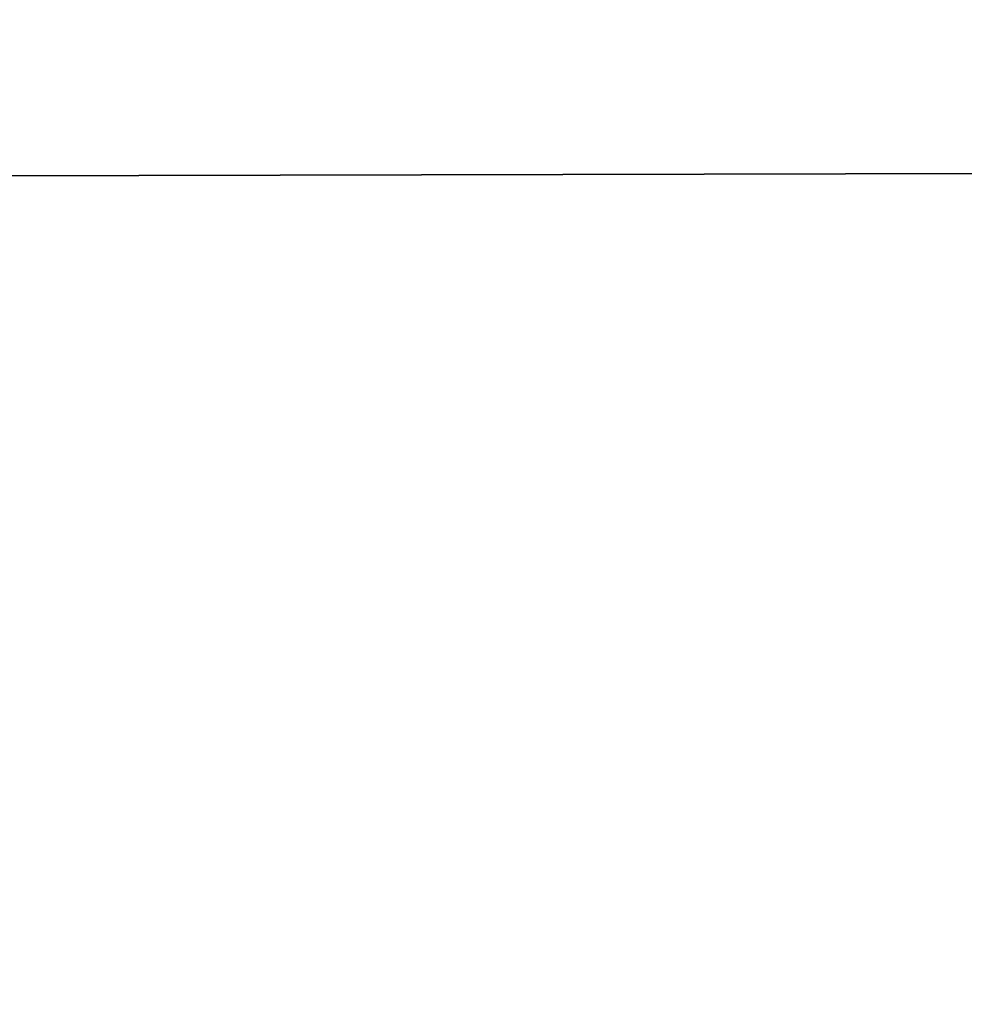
# Model space of a CAD drawing. Header units: millimetres. Extents: x -184 to 165, y -135 to 242.
# Tile 380 of 656: x -36.495 to -36.28, y -93.235 to -93.01. Entities that reach past the tile are written whole.
import ezdxf

# ---------------------------------------------------------------- set-up
doc = ezdxf.new("R2010")
doc.units = ezdxf.units.MM
doc.header["$LTSCALE"] = 41.718519
doc.layers.add('384', color=7, linetype='CONTINUOUS')
doc.layers.add('386', color=7, linetype='CONTINUOUS')

msp = doc.modelspace()

# ---------------------------------------------------------------- linework, layer by layer
at = {"layer": '384', "linetype": 'CONTINUOUS'}
for points in [[(-25.18133, -92.57523, 60), (-25.43953, -93.01831, 60), (-172.15275, -92.86065, 60), (-25.18133, -92.57523, 60)], [(-25.43953, -93.01831, 60), (-171.84418, -93.3848, 60), (-172.15275, -92.86065, 60), (-25.43953, -93.01831, 60)], [(-25.43953, -93.01831, 60), (-25.70038, -93.45978, 60), (-171.84418, -93.3848, 60), (-25.43953, -93.01831, 60)]]:
    msp.add_3dface(points, dxfattribs=at)
at = {"layer": '386', "linetype": 'CONTINUOUS'}
for points in [[(-172.31867, -92.57523, 63), (-172.06047, -93.01831, 63), (-25.34725, -92.86065, 63), (-172.31867, -92.57523, 63)], [(-172.06047, -93.01831, 63), (-25.65582, -93.3848, 63), (-25.34725, -92.86065, 63), (-172.06047, -93.01831, 63)], [(-172.06047, -93.01831, 63), (-171.79962, -93.45978, 63), (-25.65582, -93.3848, 63), (-172.06047, -93.01831, 63)]]:
    msp.add_3dface(points, dxfattribs=at)

doc.saveas('drawing.dxf')
